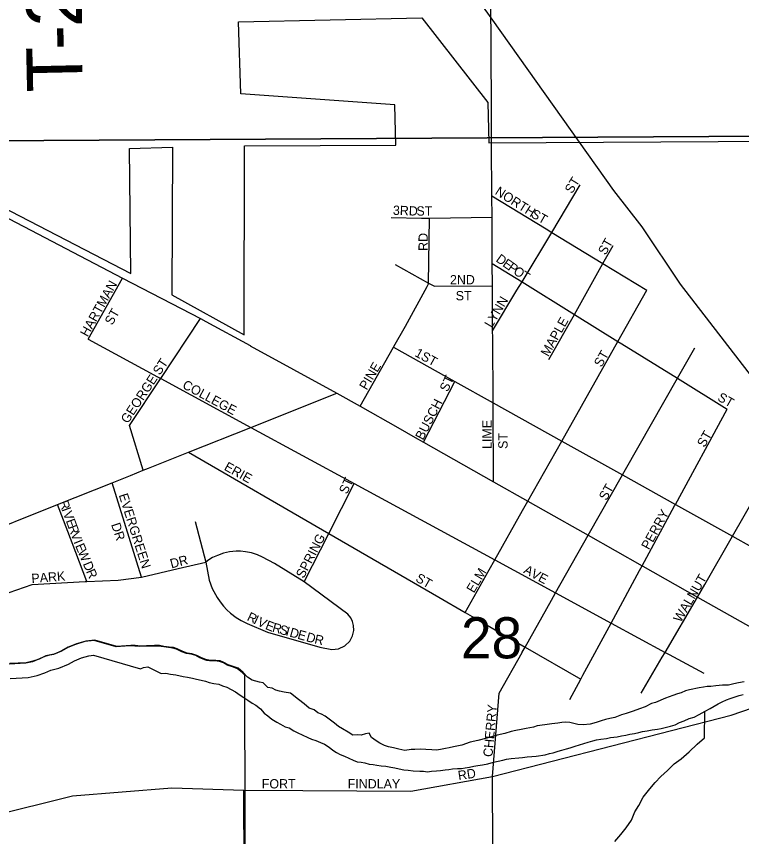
# Model space of a CAD drawing. Extents: x 1588073 to 2013523, y 1090242 to 1357120.
# Drawn here: x 1728024 to 1731924, y 1256898 to 1261308 of the extents above; entities that cross this region are included whole.
import ezdxf

# ---------------------------------------------------------------- set-up
doc = ezdxf.new("R2010")
doc.units = 0
for name, color, linetype in [('GM_X_City_Street', 7, 'Continuous'), ('GM_X_City_Street_Text', 7, 'Continuous'), ('GM_X_Corporation', 7, 'Continuous'), ('GM_X_County_Road', 7, 'Continuous'), ('GM_X_Major_River', 7, 'Continuous'), ('GM_X_Minor_River', 7, 'Continuous'), ('GM_X_Rail_Line', 7, 'Continuous'), ('GM_X_Section', 7, 'Continuous'), ('GM_X_Section_Text', 7, 'Continuous'), ('GM_X_State_Route', 7, 'Continuous'), ('GM_X_Township_Road', 7, 'Continuous'), ('GM_X_Township_Road_Text', 7, 'Continuous'), ('GM_X_US_Route', 7, 'Continuous')]:
    doc.layers.add(name, color=color, linetype=linetype)

msp = doc.modelspace()

# ---------------------------------------------------------------- linework, layer by layer
at = {"layer": 'GM_X_City_Street'}
for points in [[(1730585.5, 1259581.1), (1730585.4, 1259616.9), (1730584, 1259859.8), (1730583.3, 1259979.5), (1730582, 1260229), (1730581.4, 1260342.3), (1730579.9, 1260614.7), (1730579.9, 1260614.7)], [(1730716.2, 1259835.1), (1730743.3, 1259880.4), (1730902.8, 1260146.5), (1731056.2, 1260402.4)], [(1730581.4, 1260342.3), (1730872.7, 1260164.8)], [(1730038.8, 1260225.9), (1730201.8, 1260223.6)], [(1730201.8, 1260223.6), (1730202.7, 1260223.6), (1730246.3, 1260223), (1730582, 1260229)], [(1730232.8, 1259855.9), (1730232.8, 1259856), (1730240.4, 1259870), (1730240.4, 1259873.8), (1730246.3, 1260223)], [(1730872.7, 1260164.8), (1730872.8, 1260164.8), (1730902.8, 1260146.5), (1731178.8, 1259978.4), (1731413.9, 1259835.3)], [(1730888.2, 1259463.1), (1731025, 1259705.7), (1731178.8, 1259978.4), (1731233.6, 1260075.6)], [(1730583.3, 1259979.5), (1730743.3, 1259880.4), (1731025, 1259705.7), (1731259, 1259560.6), (1731280, 1259547.5)], [(1730060.4, 1259972.9), (1730240.4, 1259873.8), (1730272, 1259856.4), (1730584, 1259859.8)], [(1728410.7, 1259572.9), (1728595.2, 1259900.8)], [(1730054.7, 1259532.6), (1730117.4, 1259642.6), (1730232.8, 1259855.9)], [(1730585.4, 1259616.9), (1730716.2, 1259835.1), (1730716.2, 1259835.1)], [(1730745.6, 1258650.3), (1730774.4, 1258701.4), (1730956.8, 1259024.7), (1731259, 1259560.6), (1731413.9, 1259835.3)], [(1728799.2, 1259359.7), (1728800.2, 1259361.3), (1729013.2, 1259682.8)], [(1730587.5, 1259219.3), (1730587.5, 1259230.7), (1730585.5, 1259581), (1730585.5, 1259581.1)], [(1728410.7, 1259572.9), (1728783.6, 1259370.4)], [(1731280, 1259547.5), (1731280, 1259547.5), (1731579.8, 1259361.7), (1731846.1, 1259196.6)], [(1729872, 1259212), (1730052.6, 1259528.9), (1730054.7, 1259532.6), (1730054.7, 1259532.6)], [(1730052.6, 1259528.9), (1730381.7, 1259345.5), (1730587.5, 1259230.7), (1730956.8, 1259024.7), (1731283.7, 1258842.5), (1731568.2, 1258683.8), (1731875.7, 1258512.3), (1732181.5, 1258341.8), (1732456.9, 1258188.2), (1732646.6, 1258082.5)], [(1731300, 1258871), (1731300, 1258871.1), (1731579.8, 1259361.7), (1731673.2, 1259525.5)], [(1728705.8, 1258867.1), (1728632.6, 1259108.2), (1728798.3, 1259358.4), (1728799.2, 1259359.7)], [(1728783.6, 1259370.4), (1728783.6, 1259370.4), (1728800.2, 1259361.3), (1729285.3, 1259097.9), (1729841.2, 1258796.1), (1730596.5, 1258385.9), (1730924.2, 1258207.9), (1731222.5, 1258045.9), (1731512.6, 1257888.4), (1731533.9, 1257876.8)], [(1730213.2, 1259018.9), (1730381.7, 1259345.5)], [(1730589.8, 1258805.8), (1730587.5, 1259219.3), (1730587.5, 1259219.3)], [(1731564, 1258676), (1731568.2, 1258683.8), (1731846.1, 1259196.6)], [(1731497.3, 1257862.4), (1731512.6, 1257888.4), (1731687.1, 1258184.9), (1731727.1, 1258252.9), (1731875.7, 1258512.3), (1732140.6, 1258974.7), (1732165.2, 1259018.6), (1732137.8, 1259081.1)], [(1728949.6, 1258964.2), (1729704.1, 1258527.6), (1730295.9, 1258185.2), (1730295.9, 1258185.2)], [(1730902.1, 1258168.6), (1730902.6, 1258169.6), (1730924.2, 1258207.9), (1731098.6, 1258517.9), (1731283.7, 1258842.5), (1731300, 1258871)], [(1728696.7, 1258293), (1728538.5, 1258800.5)], [(1729571.6, 1258268.3), (1729704.1, 1258527.6), (1729841.2, 1258796.1)], [(1728324.4, 1258476.8), (1728324.4, 1258476.8), (1728245.6, 1258683.8)], [(1731375.9, 1258329), (1731389.2, 1258353.5), (1731564, 1258676), (1731564, 1258676)], [(1730565.7, 1258331.3), (1730596.5, 1258385.9), (1730745.6, 1258650.3), (1730745.6, 1258650.3)], [(1728984.7, 1258591.1), (1729042.7, 1258373.8), (1729060.9, 1258275.8), (1729077.2, 1258231.2), (1729102.9, 1258183), (1729119.2, 1258159.3), (1729137.6, 1258136.6), (1729156.4, 1258116.7), (1729174.9, 1258099.9), (1729205.1, 1258076.6), (1729224.3, 1258065.1), (1729233.6, 1258058.8), (1729264.9, 1258043.1), (1729374.2, 1257997.4), (1729656.4, 1257916.3), (1729721, 1257904), (1729756.3, 1257907.5), (1729789.6, 1257922.6), (1729817.3, 1257949.1), (1729832.3, 1257977.1), (1729838.6, 1258005.9), (1729837.6, 1258032.5), (1729832.2, 1258053.5), (1729822.3, 1258073.8), (1729806.8, 1258093.5), (1729571.6, 1258268.3), (1729412, 1258366.2), (1729348.2, 1258400.8), (1729320.3, 1258413.1), (1729289.2, 1258423), (1729255.4, 1258429.6), (1729228.8, 1258431.9), (1729205.5, 1258431.9), (1729170.5, 1258428.5), (1729137.4, 1258421.2), (1729105.3, 1258410), (1729079.1, 1258397.6), (1729058.7, 1258385.7), (1729042.7, 1258373.8)], [(1728403.2, 1258269.8), (1728324.4, 1258476.8)], [(1728894, 1258339.1), (1728894.4, 1258339.2), (1729042.7, 1258373.8)], [(1727943.4, 1258196.3), (1728108.4, 1258252.6), (1728393, 1258269.4), (1728403.2, 1258269.8), (1728572.1, 1258276.2), (1728696.7, 1258293), (1728894, 1258339.1)], [(1730437.2, 1258103.5), (1730565.7, 1258331.3), (1730565.7, 1258331.3)], [(1731234.9, 1258068.7), (1731375.9, 1258328.9), (1731375.9, 1258329)], [(1730295.9, 1258185.2), (1730437.2, 1258103.5), (1730475.4, 1258081.3)], [(1730743.7, 1257887.2), (1730744.6, 1257888.9), (1730760.2, 1257916.5), (1730902.1, 1258168.6)], [(1730475.4, 1258081.3), (1730475.4, 1258081.3), (1730760.2, 1257916.5), (1731058.8, 1257743.8)], [(1731070.3, 1257765), (1731222.5, 1258045.9), (1731234.9, 1258068.6), (1731234.9, 1258068.7)], [(1730584.2, 1257221.3), (1730620.9, 1257669), (1730743.7, 1257887.2)], [(1731383.4, 1257668.8), (1731497.1, 1257861.9), (1731497.3, 1257862.4)], [(1731533.9, 1257876.8), (1731533.9, 1257876.8), (1731720.4, 1257775.6)], [(1730999.8, 1257634.8), (1731058.8, 1257743.8), (1731070.3, 1257765), (1731070.3, 1257765)], [(1729247.9, 1257147.4), (1729564.6, 1257146.2), (1730145.7, 1257142.6), (1730584.2, 1257221.3), (1731868.1, 1257551.3), (1732097.9, 1257629.7)], [(1730613.9, 1255373.8), (1730603.1, 1255530.4), (1730592.5, 1255683.2), (1730592.4, 1255699.1), (1730590.6, 1256041.9), (1730584.2, 1257221.3)]]:
    msp.add_lwpolyline(points, dxfattribs=at)
at = {"layer": 'GM_X_Corporation'}
for points in [[(1727841.3, 1260337.7), (1728639.8, 1259926), (1728631.4, 1260598), (1728863.9, 1260604), (1728860.2, 1259810.1), (1729249.8, 1259595.6), (1729250.5, 1260611.2), (1730064.7, 1260616.2), (1730059.4, 1260832), (1729231.3, 1260890.8), (1729217.8, 1261278.5), (1730203.7, 1261299.9), (1730559.5, 1260844.4), (1730564.8, 1260628.5), (1734575.6, 1260651.5)], [(1729258.6, 1255349.4), (1729252.2, 1257765.7), (1729237.7, 1257780.2), (1729212.3, 1257800.3), (1729186.4, 1257810.8), (1729157.9, 1257819.4), (1729155.6, 1257820.7), (1729136.9, 1257831.3), (1729117, 1257839.9), (1729091.4, 1257842.1), (1729062.4, 1257842.5), (1729048.8, 1257845.1), (1729037.7, 1257847.4), (1729011.3, 1257858.8), (1728989.5, 1257870.7), (1728963, 1257878.1), (1728939.1, 1257882.4), (1728914.5, 1257891.1), (1728885.7, 1257904.9), (1728865.2, 1257911.7), (1728841.8, 1257913.7), (1728789.9, 1257922.5), (1728688.4, 1257920.3), (1728632.6, 1257923.5), (1728560.6, 1257917.6), (1728441.5, 1257951.9), (1728392, 1257946), (1728341.1, 1257930.3), (1728300.5, 1257913.7), (1728266.5, 1257895.1), (1728223.4, 1257876.6), (1728194.7, 1257870.8), (1728177.3, 1257866.8), (1728110.4, 1257837.1), (1728074.4, 1257830.1), (1727985.2, 1257825.2)]]:
    msp.add_lwpolyline(points, dxfattribs=at)
at = {"layer": 'GM_X_County_Road'}
for points in [[(1730578.7, 1260821.5), (1730572.2, 1262010.2), (1730572.2, 1262010.2)], [(1730579.9, 1260614.7), (1730578.7, 1260821.4), (1730578.7, 1260821.5)], [(1725573, 1254923), (1725591.1, 1255011.3), (1725613.4, 1255340.2), (1725625.5, 1255450.5), (1725639.6, 1255488.7), (1725673.6, 1255538.8), (1725685.7, 1255554.9), (1725715.8, 1255591), (1726575.9, 1256401.6), (1726788.4, 1256590.2), (1727081.1, 1256722.7), (1727884.7, 1257007.9), (1728325.5, 1257116.4), (1728859.3, 1257159.8), (1729247.9, 1257147.4)]]:
    msp.add_lwpolyline(points, dxfattribs=at)
at = {"layer": 'GM_X_Major_River'}
for points in [[(1728564.1, 1257920.1), (1728445, 1257954.4), (1728396.9, 1257948.1), (1728346.9, 1257933.8), (1728302.9, 1257915.6), (1728268.9, 1257897.3), (1728226.9, 1257879.1), (1728182.9, 1257868.8), (1728146.9, 1257852.6), (1728112.8, 1257840.4), (1728076.8, 1257832.2), (1727988.7, 1257827.7)], [(1731192.3, 1257527), (1731168.1, 1257519.4), (1731142, 1257511.7), (1731109.8, 1257502.2), (1731071.7, 1257498.8), (1731043.7, 1257501.2), (1731021.8, 1257505.5), (1730999.8, 1257511.8), (1730977.8, 1257512.1), (1730957.8, 1257510.4), (1730935.7, 1257506.8), (1730903.6, 1257503.2), (1730865.5, 1257497.8), (1730825.3, 1257492.4), (1730805.2, 1257486.6), (1730765.1, 1257479.2), (1730739, 1257473.6), (1730710.8, 1257468), (1730684.7, 1257462.4), (1730650.5, 1257452.8), (1730610.3, 1257443.4), (1730554, 1257426.2), (1730505.8, 1257414.9), (1730463.6, 1257405.5), (1730419.3, 1257390.1), (1730375.1, 1257380.7), (1730351, 1257375.1), (1730331, 1257371.4), (1730304.8, 1257365.7), (1730282.8, 1257362.1), (1730258.8, 1257364.4), (1730226.8, 1257366.9), (1730194.7, 1257367.4), (1730166.7, 1257365.8), (1730146.7, 1257366.1), (1730112.5, 1257360.6), (1730080.6, 1257367), (1730052.7, 1257375.5), (1730024.7, 1257379.9), (1730002.8, 1257388.2), (1729979, 1257400.6), (1729959.1, 1257412.9), (1729933.4, 1257431.3), (1729921.7, 1257453.5), (1729901.6, 1257449.8), (1729877.5, 1257442.2), (1729857.5, 1257444.5), (1729833.4, 1257442.8), (1729807.6, 1257459.2), (1729777.9, 1257477.7), (1729756, 1257490.1), (1729734.3, 1257508.4), (1729706.5, 1257528.8), (1729684.8, 1257545.2), (1729664.9, 1257555.5), (1729645, 1257563.8), (1729625.2, 1257580.1), (1729599.3, 1257588.5), (1729571.6, 1257611), (1729541.9, 1257635.5), (1729498.4, 1257668.2), (1729464.4, 1257674.7), (1729438.5, 1257679.1), (1729418.5, 1257685.4), (1729398.7, 1257695.7), (1729376.7, 1257700), (1729351, 1257724.5), (1729331.1, 1257728.8), (1729291.2, 1257739.4), (1729267.4, 1257755.8), (1729243.7, 1257780.1), (1729216, 1257802.6), (1729190.1, 1257813), (1729162.2, 1257821.4), (1729140.4, 1257833.8), (1729120.5, 1257842.1), (1729096.5, 1257844.4), (1729066.5, 1257844.9), (1729042.5, 1257849.2), (1729018.6, 1257859.6), (1728994.8, 1257872), (1728966.9, 1257880.4), (1728942.9, 1257884.8), (1728919, 1257893.1), (1728889.2, 1257907.6), (1728869.3, 1257913.9), (1728845.3, 1257916.3), (1728817.3, 1257920.7), (1728793.3, 1257925), (1728767.3, 1257925.4), (1728743.3, 1257923.8), (1728723.2, 1257924.1), (1728693.2, 1257922.5), (1728663.2, 1257924.9), (1728639.2, 1257925.3), (1728564.1, 1257920.1)], [(1727990.9, 1257747.7), (1728087.8, 1257752.6), (1728135.3, 1257763.4), (1728176.9, 1257778.3), (1728208.6, 1257792.6), (1728252.1, 1257802.8), (1728303.8, 1257825.2), (1728337.2, 1257843.1), (1728373.3, 1257858.1), (1728413.2, 1257869.5), (1728438.8, 1257872.8), (1728690.9, 1257800.3)], [(1728690.9, 1257800.3), (1728707.5, 1257806.1), (1728731.5, 1257809.7), (1728755.4, 1257797.3), (1728777.3, 1257787), (1728803.1, 1257774.6), (1728827.2, 1257776.2), (1728853.1, 1257771.9), (1728881.1, 1257767.4), (1728921, 1257758.8), (1728945, 1257754.5), (1728971, 1257750.1), (1728992.9, 1257743.8), (1729016.8, 1257739.4), (1729040.8, 1257733), (1729060.7, 1257726.7), (1729086.6, 1257720.3), (1729112.6, 1257717.9), (1729132.5, 1257707.6), (1729156.5, 1257701.3), (1729178.3, 1257688.9), (1729202.1, 1257676.6), (1729227.9, 1257658.1), (1729247.7, 1257645.8), (1729269.5, 1257631.5), (1729291.3, 1257615.1), (1729311.2, 1257604.8), (1729336.9, 1257584.4), (1729356.6, 1257562.1), (1729376.4, 1257547.7), (1729398.2, 1257529.4), (1729424, 1257513), (1729443.8, 1257502.6), (1729469.7, 1257488.2), (1729491.6, 1257481.9), (1729515.4, 1257465.5), (1729537.3, 1257455.2), (1729561.1, 1257444.8), (1729591, 1257430.3), (1729610.9, 1257422), (1729634.8, 1257413.7), (1729658.6, 1257403.3), (1729680.5, 1257395), (1729706.3, 1257378.6), (1729726.1, 1257362.2), (1729745.9, 1257349.9), (1729765.8, 1257339.6), (1729787.7, 1257329.3), (1729835.4, 1257308.5), (1729857.3, 1257300.2), (1729877.3, 1257297.9), (1729897.3, 1257293.6), (1729921.2, 1257287.2), (1729943.2, 1257284.9), (1729963.2, 1257282.6), (1729985.2, 1257278.3), (1730011.2, 1257275.9), (1730037.1, 1257271.5), (1730059.1, 1257267.2), (1730083.1, 1257262.8), (1730107, 1257256.4), (1730131, 1257254.1), (1730157, 1257251.7), (1730193, 1257249.1), (1730213, 1257248.9), (1730235, 1257246.5), (1730257.1, 1257250.2), (1730283.1, 1257251.8), (1730305.2, 1257253.5), (1730329.3, 1257257.2), (1730349.3, 1257258.9), (1730369.4, 1257262.6), (1730395.4, 1257264.2), (1730417.5, 1257263.9), (1730437.5, 1257267.6), (1730461.6, 1257271.2), (1730483.7, 1257276.9), (1730505.8, 1257280.6), (1730529.9, 1257284.3), (1730560, 1257289.8), (1730590.2, 1257297.4), (1730614.3, 1257303.1), (1730640.4, 1257308.7), (1730660.5, 1257314.4), (1730684.6, 1257318.1), (1730726.7, 1257321.5), (1730746.7, 1257323.2), (1730770.8, 1257326.8), (1730796.9, 1257328.4), (1730818.9, 1257330.1), (1730867.1, 1257337.4), (1730891.2, 1257345.1), (1730911.3, 1257348.8), (1730937.5, 1257356.4)], [(1731938.2, 1257730.5), (1731908.1, 1257724.9), (1731881.9, 1257719.3), (1731853.8, 1257711.7), (1731821.8, 1257712.2), (1731785.7, 1257708.7), (1731759.6, 1257705.1), (1731739.6, 1257705.3), (1731719.5, 1257701.6), (1731695.4, 1257698), (1731643.2, 1257686.7), (1731623.1, 1257681), (1731598.9, 1257671.3), (1731578.8, 1257665.6), (1731554.6, 1257656), (1731514.4, 1257642.5), (1731462, 1257619.2), (1731439.9, 1257613.6), (1731405.6, 1257596), (1731375.3, 1257584.5), (1731341.1, 1257572.9), (1731302.9, 1257559.5), (1731278.8, 1257551.8), (1731242.5, 1257538.3), (1731216.4, 1257532.7), (1731192.3, 1257527)], [(1730937.5, 1257356.4), (1730957.6, 1257362.1), (1730981.7, 1257369.8), (1731001.8, 1257375.5), (1731030, 1257383.1), (1731052.1, 1257390.8), (1731076.2, 1257398.5), (1731098.4, 1257406.2), (1731124.5, 1257411.8), (1731144.6, 1257417.5), (1731166.7, 1257421.2), (1731196.8, 1257424.8), (1731218.9, 1257430.4), (1731255, 1257433.9), (1731279.1, 1257439.6), (1731301.2, 1257443.3), (1731323.3, 1257449), (1731347.4, 1257452.6), (1731371.5, 1257458.3), (1731391.5, 1257462), (1731415.6, 1257465.6), (1731443.7, 1257471.2), (1731471.8, 1257474.8), (1731491.9, 1257478.5), (1731514, 1257484.2), (1731542.2, 1257491.8), (1731566.3, 1257499.5), (1731590.5, 1257511.2), (1731614.7, 1257520.8), (1731642.9, 1257532.4), (1731669, 1257540.1), (1731695.3, 1257553.7), (1731727.6, 1257571.3), (1731755.8, 1257586.9), (1731776, 1257598.6), (1731798.3, 1257612.3), (1731820.4, 1257622), (1731842.6, 1257633.7), (1731862.7, 1257639.4), (1731888.9, 1257649.1), (1731911.1, 1257656.7), (1731933.2, 1257662.4)]]:
    msp.add_lwpolyline(points, dxfattribs=at)
at = {"layer": 'GM_X_Minor_River'}
msp.add_lwpolyline([(1731243.2, 1256871.4), (1731275.6, 1256909.1), (1731304, 1256944.9), (1731332.4, 1256986.7), (1731350.9, 1257030.6), (1731371.2, 1257064.5), (1731395.7, 1257110.3), (1731430.2, 1257154), (1731458.6, 1257187.8), (1731489, 1257221.6), (1731525.3, 1257253.3), (1731561.7, 1257289), (1731600, 1257316.6), (1731642.4, 1257354.3), (1731684.9, 1257393.9), (1731725.3, 1257429.6), (1731727.2, 1257572.1)], dxfattribs=at)
at = {"layer": 'GM_X_Rail_Line'}
msp.add_lwpolyline([(1732542.7, 1258642.3), (1731596.4, 1259868.8), (1731390.1, 1260176.8), (1731236.7, 1260371.8), (1730585.8, 1261288.3), (1729624, 1262632.1), (1729138.9, 1263295.7), (1728537.7, 1264116.8), (1727863.6, 1265107.7), (1726244.1, 1267332.7), (1724620.9, 1269557.7), (1722285.4, 1272747.3), (1719884.4, 1276020.3), (1719569.9, 1276435.8)], dxfattribs=at)
at = {"layer": 'GM_X_Section'}
for points in [[(1733195, 1265967.9), (1733237.7, 1260670.5), (1727872, 1260638.5), (1727860.1, 1265867.6)], [(1733237.7, 1260670.5), (1733255, 1255435.5), (1727969.6, 1255376.5), (1727872, 1260638.5)]]:
    msp.add_lwpolyline(points, close=True, dxfattribs=at)
at = {"layer": 'GM_X_State_Route'}
for points in [[(1728734.5, 1258878.5), (1728949.6, 1258964.2), (1729285.3, 1259097.9), (1729748, 1259282.2)], [(1728638, 1258840.1), (1728705.8, 1258867.1), (1728734.4, 1258878.5), (1728734.5, 1258878.5)], [(1727624.5, 1258436.4), (1727778.6, 1258497.8), (1728245.6, 1258683.8), (1728538.5, 1258800.5), (1728637.9, 1258840.1), (1728638, 1258840.1)]]:
    msp.add_lwpolyline(points, dxfattribs=at)
at = {"layer": 'GM_X_Township_Road'}
msp.add_lwpolyline([(1729259.1, 1255305.9), (1729252.5, 1255874.1), (1729247.9, 1257147.4)], dxfattribs=at)
at = {"layer": 'GM_X_US_Route'}
for points in [[(1727870.9, 1260278.6), (1728595.2, 1259900.8), (1729013.2, 1259682.8), (1729041.9, 1259667.8), (1729280.3, 1259537.6), (1729281.7, 1259536.8)], [(1729281.7, 1259536.8), (1729748, 1259282.2)], [(1729748, 1259282.2), (1729872, 1259212), (1730075.3, 1259096.9)], [(1730075.3, 1259096.9), (1730168.9, 1259044)], [(1730168.9, 1259044), (1730213.2, 1259018.9), (1730589.8, 1258805.8), (1730774.4, 1258701.4), (1730857.6, 1258654.3)], [(1730857.6, 1258654.3), (1731098.6, 1258517.9), (1731389.2, 1258353.5), (1731393.1, 1258351.2)], [(1731393.1, 1258351.2), (1731687.1, 1258184.9), (1731973.3, 1258023)]]:
    msp.add_lwpolyline(points, dxfattribs=at)

# ---------------------------------------------------------------- texts
at = {"layer": 'GM_X_City_Street_Text'}
for s, rotation, p in [('ST', 58.3953, (1731012.1, 1260351)), ('NORTH', 327.6186, (1730594, 1260354.1)), ('3RD', 357.7987, (1730048.1, 1260241.1)), ('ST', 0, (1730175.4, 1260236.7)), ('ST', 330.2635, (1730787.2, 1260231.1)), ('RD', 90, (1730236.5, 1260046.9)), ('ST', 60.2568, (1731192.4, 1260020.8)), ('D', 324.9274, (1730598.8, 1259993)), ('E', 324.9229, (1730634.8, 1259967.7)), ('P', 324.9368, (1730663.6, 1259947.5)), ('O', 324.9274, (1730692.4, 1259927.3)), ('T', 327.8417, (1730730.8, 1259900.4)), ('HARTMAN', 60.8657, (1728407.2, 1259580.7)), ('2ND', 0, (1730355.8, 1259867.1)), ('ST', 0, (1730386.6, 1259781.1)), ('LYNN', 59.5342, (1730580.9, 1259629.3)), ('ST', 60.2568, (1728539.1, 1259643.7)), ('MAPLE', 60.7101, (1730884.4, 1259475.1)), ('1ST', 331.1863, (1730162.3, 1259483.2)), ('ST', 60.245, (1731170.4, 1259418)), ('GEORGE ST', 56.5102, (1728623.2, 1259115)), ('PINE', 59.3515, (1729907.8, 1259294.8)), ('ST', 64.9823, (1730342.8, 1259285.3)), ('COLLEGE', 331.8223, (1728912.6, 1259311.6)), ('ST', 330.2568, (1731790.4, 1259245.5)), ('BUSCH', 62.879, (1730211, 1259026)), ('LIME', 90, (1730579.6, 1258982.1)), ('ST', 90, (1730665.6, 1258982.1)), ('ST', 60.2568, (1731724.8, 1258986.8)), ('ERIE', 330.9406, (1729137.1, 1258871.6)), ('ST', 64.9823, (1729801.6, 1258735.3)), ('ST', 60.2568, (1731196.8, 1258700.8)), ('EVERGREEN', 287.5616, (1728573.9, 1258734.2)), ('R', 290.1865, (1728252.6, 1258695)), ('I', 290.1746, (1728266.3, 1258657.8)), ('V', 290.2059, (1728273.9, 1258637.1)), ('PERRY', 61.1905, (1731425.5, 1258436.6)), ('E', 290.1979, (1728289, 1258595.8)), ('R', 290.1865, (1728301.2, 1258562.8)), ('DR', 288.435, (1728532.8, 1258575.4)), ('V', 290.4299, (1728314.9, 1258525.4)), ('SPRING', 62.4053, (1729568.6, 1258282.5)), ('I', 291.8642, (1728330.8, 1258482.9)), ('E', 292.7906, (1728339.3, 1258461.7)), ('W', 292.8937, (1728353, 1258429.2)), ('DR', 14.739, (1728857.8, 1258339.5)), ('D', 292.8771, (1728380.4, 1258364.4)), ('AVE', 331.7003, (1730747.4, 1258317.2)), ('PARK', 4.5174, (1728106.7, 1258260.5)), ('R', 292.8916, (1728397.5, 1258323.8)), ('ST', 330.2568, (1730166.8, 1258273.1)), ('ELM', 59.0349, (1730484.1, 1258203.8)), ('WALNUT', 59.6742, (1731597.2, 1258045.3)), ('R', 334.4124, (1729259.9, 1258062.2)), ('I', 334.4126, (1729295.6, 1258045.1)), ('V', 334.3929, (1729315.4, 1258035.6)), ('E', 338.4513, (1729358.7, 1258015)), ('R', 344.016, (1729396.4, 1258000.4)), ('S', 344.4584, (1729434.9, 1257989.4)), ('I', 344.4689, (1729468.8, 1257979.9)), ('D', 344.4478, (1729490, 1257974)), ('E', 344.4423, (1729532.4, 1257962.3)), ('D', 344.442, (1729579.1, 1257949.3)), ('R', 347.0382, (1729623.9, 1257936.9)), ('CHERRY', 84.8967, (1730584, 1257324.2)), ('RD', 8.9673, (1730402.7, 1257200.6)), ('FORT', 0, (1729343.8, 1257156.7)), ('FINDLAY', 0, (1729805.8, 1257156.7))]:
    msp.add_text(s, height=50, rotation=rotation, dxfattribs=at).set_placement(p)
at = {"layer": 'GM_X_Section_Text'}
msp.add_text('28', height=221, rotation=0, dxfattribs=at).set_placement((1730415.2, 1257856.1))
at = {"layer": 'GM_X_Township_Road_Text'}
for s, rotation, p in [('2', 89.4744, (1728375.8, 1261249.7)), ('-', 90.3201, (1728376.5, 1261127.7)), ('T', 91.2772, (1728381.5, 1260904.7))]:
    msp.add_text(s, height=300, rotation=rotation, dxfattribs=at).set_placement(p)

doc.saveas('drawing.dxf')
